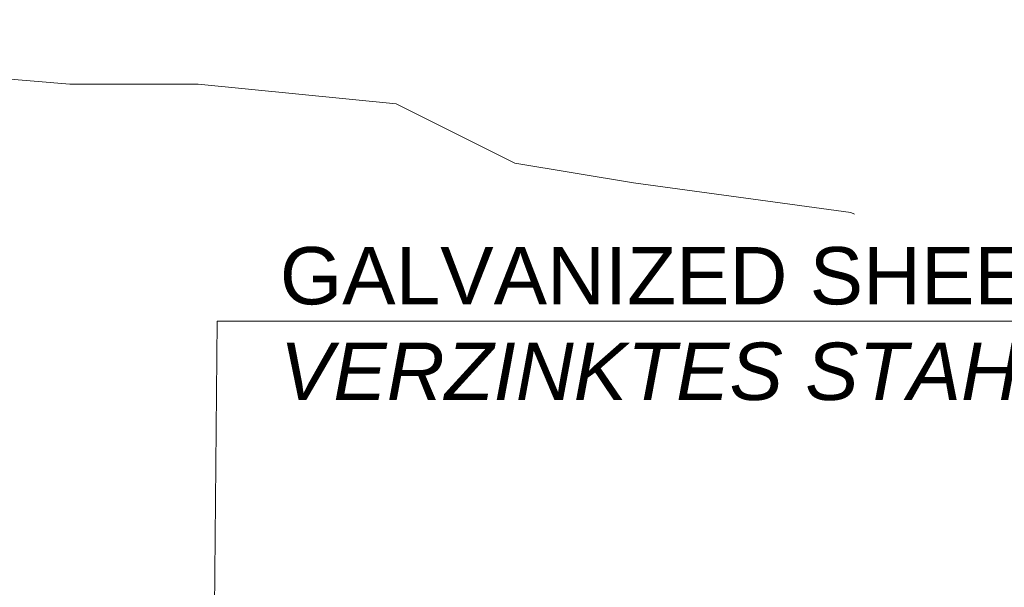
# Model space of a CAD drawing. Header units: millimetres. Extents: x -3395 to 5934498, y -177084 to 63013.
# Tile 648 of 652: x 244665 to 245008, y 41135 to 41333. Entities that reach past the tile are written whole.
import ezdxf

# ---------------------------------------------------------------- set-up
doc = ezdxf.new("R2010")
doc.units = ezdxf.units.MM
doc.linetypes.add('ACAD_ISO10W100', pattern=[18, 12, -3, 0, -3])
doc.layers.add('Beschriftung', color=7, linetype='Continuous', lineweight=9)
doc.styles.add('LBB3.5M1000', font='isocp.shx', dxfattribs={"height": 3.5})

msp = doc.modelspace()

# ---------------------------------------------------------------- linework, layer by layer
at = {"linetype": 'ACAD_ISO10W100', "lineweight": 5, "ltscale": 10}
msp.add_lwpolyline([(244956.18577, 41264.85708), (244954.90867, 41265.40422), (244879.04992, 41275.7447), (244837.67229, 41282.63883), (244796.29465, 41303.32026), (244727.33242, 41310.21391), (244710.09186, 41310.21391), (244682.50653, 41310.21391), (244641.1289, 41313.66074), (244599.75127, 41313.66074), (244588.99953, 41313.66074)], dxfattribs=at)
at = {"layer": 'Beschriftung'}
for p, q in [((244733.89314, 41227.51412), (244732.39773, 41048.08996)), ((245266.25266, 41227.51412), (244733.89314, 41227.51412))]:
    msp.add_line(p, q, dxfattribs=at)

# ---------------------------------------------------------------- texts
at = {"layer": 'Beschriftung', "attachment_point": 1, "style": 'LBB3.5M1000'}
for s, insert, char_height, width in [('\\pi584.99;{\\fArial|b0|i0|c0|p34;\\C3;5000m³ Behälter}', (36821.40917, 60857.41864), 10000, 104062.1937986), ('{\\fArial|b0|i0|c0|p34;GALVANIZED SHEET STEEL 160x2mm\\P\\fArial|b0|i1|c0|p34;VERZINKTES STAHLBLECH}', (244755.79861, 41253.39407), 20, 2002.6588853)]:
    msp.add_mtext(s, dxfattribs=dict(at, insert=insert, char_height=char_height, width=width))

doc.saveas('drawing.dxf')
